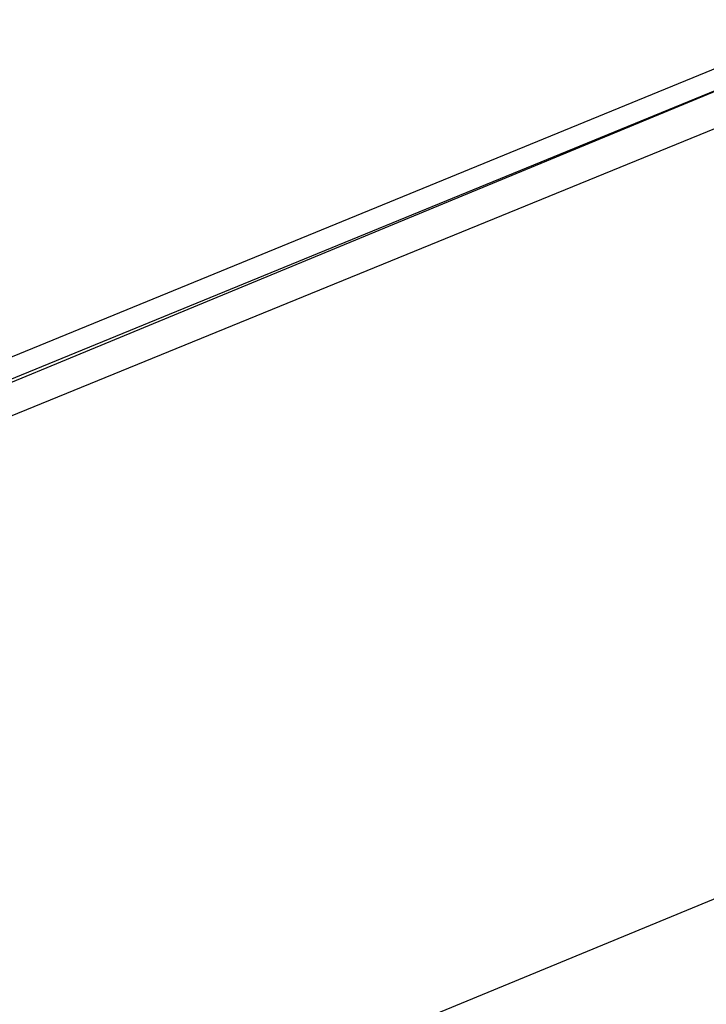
# Model space of a CAD drawing. Header units: feet. Extents: x -79 to 198, y -22 to 181.
# Tile 581 of 656: x 47.607 to 48.186, y 145.907 to 146.738. Entities that reach past the tile are written whole.
import ezdxf

# ---------------------------------------------------------------- set-up
doc = ezdxf.new("R2010")
doc.units = ezdxf.units.FT
doc.layers.add('A-LINEA', color=7, linetype='CONTINUOUS')

msp = doc.modelspace()

# ---------------------------------------------------------------- linework, layer by layer
at = {"layer": 'A-LINEA'}
msp.add_line((45.0133, 144.6844), (48.44, 146.0978), dxfattribs=at)
msp.add_line((45.0133, 144.6844), (48.44, 146.0978), dxfattribs=at)
for points in [[(44.6533, 145.2444), (48.2933, 146.7378), (48.3067, 146.7378), (48.3067, 146.7244), (44.6667, 145.2311), (44.6533, 145.2311), (44.6533, 145.2444)], [(44.6533, 145.2444), (48.2933, 146.7378), (48.3067, 146.7378), (48.3067, 146.7244), (44.6667, 145.2311), (44.6533, 145.2311), (44.6533, 145.2444)], [(44.6667, 145.2178), (48.3067, 146.7244), (48.32, 146.7111), (48.32, 146.6978), (44.6667, 145.2044), (44.6667, 145.2178)], [(44.6667, 145.2178), (48.3067, 146.7244), (48.32, 146.7111), (48.32, 146.6978), (44.6667, 145.2044), (44.6667, 145.2178)]]:
    msp.add_lwpolyline(points, dxfattribs=at)

doc.saveas('drawing.dxf')
